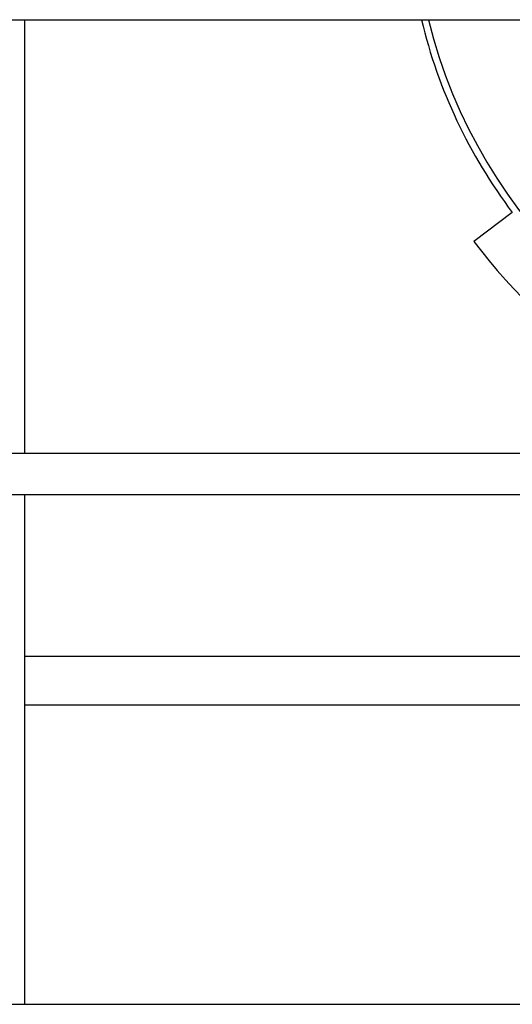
# Model space of a CAD drawing. Header units: inches. Extents: x 24 to 1128, y -69 to 748.
# Tile 543 of 656: x 941 to 959, y 274 to 310. Entities that reach past the tile are written whole.
import ezdxf

# ---------------------------------------------------------------- set-up
doc = ezdxf.new("R2010")
doc.units = ezdxf.units.IN
doc.header["$LTSCALE"] = 32
doc.header["$MEASUREMENT"] = 0
doc.layers.add('Visible (ANSI)', color=7, linetype='Continuous', lineweight=30)

msp = doc.modelspace()

# ---------------------------------------------------------------- linework, layer by layer
at = {"layer": 'Visible (ANSI)'}
for p, q in [((907.45453, 310.10867), (984.45453, 310.10867)), ((941.15953, 294.35867), (941.15953, 310.10867)), ((958.86046, 303.11168), (957.46285, 302.05851)), ((984.45453, 294.35867), (907.45453, 294.35867)), ((984.45453, 292.85867), (907.45453, 292.85867)), ((941.15953, 274.35867), (941.15953, 292.85867)), ((984.45453, 286.98367), (941.15953, 286.98367)), ((941.15953, 285.23367), (984.45453, 285.23367)), ((907.45453, 274.35867), (988.4242, 274.35867))]:
    msp.add_line(p, q, dxfattribs=at)
for radius, start, end in [(19, 193.506321, 217), (19, 193.506321, 217), (18.75, 193.689887, 261.558657), (20.75, 217, 256.628632)]:
    msp.add_arc((974.03453, 314.54617), radius, start, end, dxfattribs=at)

doc.saveas('drawing.dxf')
